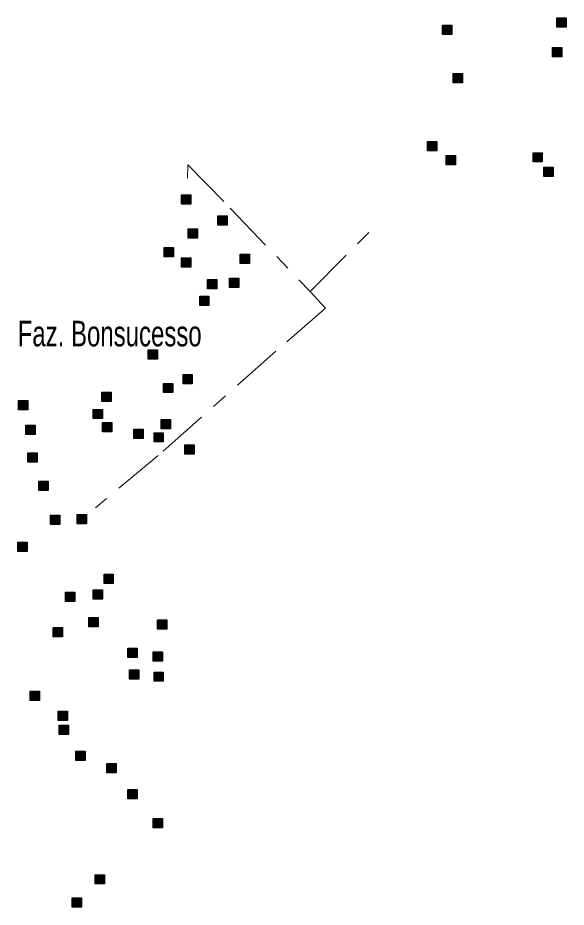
# Model space of a CAD drawing. Extents: x 445.4 to 500, y 8728.7 to 8784.
# Drawn here: x 472.12 to 475.54, y 8752.21 to 8757.76 of the extents above; entities that cross this region are included whole.
import ezdxf

# ---------------------------------------------------------------- set-up
doc = ezdxf.new("R2010")
doc.units = 0
doc.header["$LTSCALE"] = 0.064
doc.linetypes.add('DOT_DASHED', pattern=[7.7, 5, -1.2, 0.3, -1.2])
doc.layers.add('2', color=7, linetype='Continuous', lineweight=25)
doc.layers.add('22', color=7, linetype='DOT_DASHED', lineweight=13)
doc.layers.add('61', color=7, linetype='Continuous')

msp = doc.modelspace()

# ---------------------------------------------------------------- hatches: boundary and pattern name
at = {"layer": '2'}
for points in [[(475.4855, 8757.7607), (475.5435, 8757.7607), (475.5435, 8757.7027), (475.4855, 8757.7027)], [(474.7705, 8757.7154), (474.8285, 8757.7154), (474.8285, 8757.6574), (474.7705, 8757.6574)], [(475.4583, 8757.5751), (475.5163, 8757.5751), (475.5163, 8757.5171), (475.4583, 8757.5171)], [(474.8384, 8757.4121), (474.8964, 8757.4121), (474.8964, 8757.3541), (474.8384, 8757.3541)], [(474.6771, 8756.9889), (474.7351, 8756.9889), (474.7351, 8756.9309), (474.6771, 8756.9309)], [(475.3361, 8756.9186), (475.3941, 8756.9186), (475.3941, 8756.8606), (475.3361, 8756.8606)], [(474.7931, 8756.9002), (474.8511, 8756.9002), (474.8511, 8756.8422), (474.7931, 8756.8422)], [(475.404, 8756.8281), (475.462, 8756.8281), (475.462, 8756.7701), (475.404, 8756.7701)], [(473.1415, 8756.656), (473.1995, 8756.656), (473.1995, 8756.598), (473.1415, 8756.598)], [(473.3678, 8756.5247), (473.4258, 8756.5247), (473.4258, 8756.4667), (473.3678, 8756.4667)], [(473.1822, 8756.4432), (473.2402, 8756.4432), (473.2402, 8756.3852), (473.1822, 8756.3852)], [(473.0335, 8756.327), (473.0915, 8756.327), (473.0915, 8756.269), (473.0335, 8756.269)], [(473.1415, 8756.2621), (473.1995, 8756.2621), (473.1995, 8756.2041), (473.1415, 8756.2041)], [(473.508, 8756.2848), (473.566, 8756.2848), (473.566, 8756.2268), (473.508, 8756.2268)], [(473.3044, 8756.1263), (473.3624, 8756.1263), (473.3624, 8756.0683), (473.3044, 8756.0683)], [(473.4402, 8756.1354), (473.4982, 8756.1354), (473.4982, 8756.0774), (473.4402, 8756.0774)], [(473.2546, 8756.0222), (473.3126, 8756.0222), (473.3126, 8755.9642), (473.2546, 8755.9642)], [(472.9334, 8755.6871), (472.9914, 8755.6871), (472.9914, 8755.6291), (472.9334, 8755.6291)], [(473.1506, 8755.5332), (473.2086, 8755.5332), (473.2086, 8755.4752), (473.1506, 8755.4752)], [(473.0284, 8755.4789), (473.0864, 8755.4789), (473.0864, 8755.4209), (473.0284, 8755.4209)], [(472.6438, 8755.4245), (472.7018, 8755.4245), (472.7018, 8755.3665), (472.6438, 8755.3665)], [(472.1233, 8755.371), (472.1813, 8755.371), (472.1813, 8755.313), (472.1233, 8755.313)], [(472.5894, 8755.3167), (472.6474, 8755.3167), (472.6474, 8755.2587), (472.5894, 8755.2587)], [(472.1686, 8755.2171), (472.2266, 8755.2171), (472.2266, 8755.1591), (472.1686, 8755.1591)], [(472.6483, 8755.2344), (472.7063, 8755.2344), (472.7063, 8755.1764), (472.6483, 8755.1764)], [(473.0148, 8755.2525), (473.0728, 8755.2525), (473.0728, 8755.1945), (473.0148, 8755.1945)], [(472.8429, 8755.1936), (472.9009, 8755.1936), (472.9009, 8755.1356), (472.8429, 8755.1356)], [(472.9696, 8755.171), (473.0276, 8755.171), (473.0276, 8755.113), (472.9696, 8755.113)], [(473.1615, 8755.0954), (473.2195, 8755.0954), (473.2195, 8755.0374), (473.1615, 8755.0374)], [(472.1822, 8755.0451), (472.2402, 8755.0451), (472.2402, 8754.9871), (472.1822, 8754.9871)], [(472.25, 8754.8685), (472.308, 8754.8685), (472.308, 8754.8105), (472.25, 8754.8105)], [(472.3224, 8754.6557), (472.3804, 8754.6557), (472.3804, 8754.5977), (472.3224, 8754.5977)], [(472.4899, 8754.6602), (472.5479, 8754.6602), (472.5479, 8754.6022), (472.4899, 8754.6022)], [(472.1188, 8754.4882), (472.1768, 8754.4882), (472.1768, 8754.4302), (472.1188, 8754.4302)], [(472.6573, 8754.2882), (472.7153, 8754.2882), (472.7153, 8754.2302), (472.6573, 8754.2302)], [(472.4175, 8754.1758), (472.4755, 8754.1758), (472.4755, 8754.1178), (472.4175, 8754.1178)], [(472.5894, 8754.1894), (472.6474, 8754.1894), (472.6474, 8754.1314), (472.5894, 8754.1314)], [(472.5623, 8754.0173), (472.6203, 8754.0173), (472.6203, 8753.9593), (472.5623, 8753.9593)], [(472.9922, 8754.0029), (473.0502, 8754.0029), (473.0502, 8753.9449), (472.9922, 8753.9449)], [(472.3405, 8753.9539), (472.3985, 8753.9539), (472.3985, 8753.8959), (472.3405, 8753.8959)], [(472.8067, 8753.8264), (472.8647, 8753.8264), (472.8647, 8753.7684), (472.8067, 8753.7684)], [(472.965, 8753.8037), (473.023, 8753.8037), (473.023, 8753.7457), (472.965, 8753.7457)], [(472.8157, 8753.6905), (472.8737, 8753.6905), (472.8737, 8753.6325), (472.8157, 8753.6325)], [(472.9696, 8753.677), (473.0276, 8753.677), (473.0276, 8753.619), (472.9696, 8753.619)], [(472.1957, 8753.5583), (472.2537, 8753.5583), (472.2537, 8753.5003), (472.1957, 8753.5003)], [(472.3706, 8753.4326), (472.4286, 8753.4326), (472.4286, 8753.3746), (472.3706, 8753.3746)], [(472.3767, 8753.3445), (472.4347, 8753.3445), (472.4347, 8753.2865), (472.3767, 8753.2865)], [(472.4806, 8753.1837), (472.5386, 8753.1837), (472.5386, 8753.1257), (472.4806, 8753.1257)], [(472.6754, 8753.1065), (472.7334, 8753.1065), (472.7334, 8753.0485), (472.6754, 8753.0485)], [(472.8067, 8752.9435), (472.8647, 8752.9435), (472.8647, 8752.8855), (472.8067, 8752.8855)], [(472.965, 8752.7624), (473.023, 8752.7624), (473.023, 8752.7044), (472.965, 8752.7044)], [(472.603, 8752.4119), (472.661, 8752.4119), (472.661, 8752.3539), (472.603, 8752.3539)], [(472.4582, 8752.267), (472.5162, 8752.267), (472.5162, 8752.209), (472.4582, 8752.209)]]:
    msp.add_hatch(color=256, dxfattribs=at).paths.add_polyline_path(points)

# ---------------------------------------------------------------- linework, layer by layer
for points in [[(475.4855, 8757.7607), (475.5435, 8757.7607), (475.5435, 8757.7027), (475.4855, 8757.7027)], [(474.7705, 8757.7154), (474.8285, 8757.7154), (474.8285, 8757.6574), (474.7705, 8757.6574)], [(475.4583, 8757.5751), (475.5163, 8757.5751), (475.5163, 8757.5171), (475.4583, 8757.5171)], [(474.8384, 8757.4121), (474.8964, 8757.4121), (474.8964, 8757.3541), (474.8384, 8757.3541)], [(474.6771, 8756.9889), (474.7351, 8756.9889), (474.7351, 8756.9309), (474.6771, 8756.9309)], [(475.3361, 8756.9186), (475.3941, 8756.9186), (475.3941, 8756.8606), (475.3361, 8756.8606)], [(474.7931, 8756.9002), (474.8511, 8756.9002), (474.8511, 8756.8422), (474.7931, 8756.8422)], [(475.404, 8756.8281), (475.462, 8756.8281), (475.462, 8756.7701), (475.404, 8756.7701)], [(473.1415, 8756.656), (473.1995, 8756.656), (473.1995, 8756.598), (473.1415, 8756.598)], [(473.3678, 8756.5247), (473.4258, 8756.5247), (473.4258, 8756.4667), (473.3678, 8756.4667)], [(473.1822, 8756.4432), (473.2402, 8756.4432), (473.2402, 8756.3852), (473.1822, 8756.3852)], [(473.0335, 8756.327), (473.0915, 8756.327), (473.0915, 8756.269), (473.0335, 8756.269)], [(473.1415, 8756.2621), (473.1995, 8756.2621), (473.1995, 8756.2041), (473.1415, 8756.2041)], [(473.508, 8756.2848), (473.566, 8756.2848), (473.566, 8756.2268), (473.508, 8756.2268)], [(473.3044, 8756.1263), (473.3624, 8756.1263), (473.3624, 8756.0683), (473.3044, 8756.0683)], [(473.4402, 8756.1354), (473.4982, 8756.1354), (473.4982, 8756.0774), (473.4402, 8756.0774)], [(473.2546, 8756.0222), (473.3126, 8756.0222), (473.3126, 8755.9642), (473.2546, 8755.9642)], [(472.9334, 8755.6871), (472.9914, 8755.6871), (472.9914, 8755.6291), (472.9334, 8755.6291)], [(473.1506, 8755.5332), (473.2086, 8755.5332), (473.2086, 8755.4752), (473.1506, 8755.4752)], [(473.0284, 8755.4789), (473.0864, 8755.4789), (473.0864, 8755.4209), (473.0284, 8755.4209)], [(472.6438, 8755.4245), (472.7018, 8755.4245), (472.7018, 8755.3665), (472.6438, 8755.3665)], [(472.1233, 8755.371), (472.1813, 8755.371), (472.1813, 8755.313), (472.1233, 8755.313)], [(472.5894, 8755.3167), (472.6474, 8755.3167), (472.6474, 8755.2587), (472.5894, 8755.2587)], [(472.1686, 8755.2171), (472.2266, 8755.2171), (472.2266, 8755.1591), (472.1686, 8755.1591)], [(472.6483, 8755.2344), (472.7063, 8755.2344), (472.7063, 8755.1764), (472.6483, 8755.1764)], [(473.0148, 8755.2525), (473.0728, 8755.2525), (473.0728, 8755.1945), (473.0148, 8755.1945)], [(472.8429, 8755.1936), (472.9009, 8755.1936), (472.9009, 8755.1356), (472.8429, 8755.1356)], [(472.9696, 8755.171), (473.0276, 8755.171), (473.0276, 8755.113), (472.9696, 8755.113)], [(473.1615, 8755.0954), (473.2195, 8755.0954), (473.2195, 8755.0374), (473.1615, 8755.0374)], [(472.1822, 8755.0451), (472.2402, 8755.0451), (472.2402, 8754.9871), (472.1822, 8754.9871)], [(472.25, 8754.8685), (472.308, 8754.8685), (472.308, 8754.8105), (472.25, 8754.8105)], [(472.3224, 8754.6557), (472.3804, 8754.6557), (472.3804, 8754.5977), (472.3224, 8754.5977)], [(472.4899, 8754.6602), (472.5479, 8754.6602), (472.5479, 8754.6022), (472.4899, 8754.6022)], [(472.1188, 8754.4882), (472.1768, 8754.4882), (472.1768, 8754.4302), (472.1188, 8754.4302)], [(472.6573, 8754.2882), (472.7153, 8754.2882), (472.7153, 8754.2302), (472.6573, 8754.2302)], [(472.4175, 8754.1758), (472.4755, 8754.1758), (472.4755, 8754.1178), (472.4175, 8754.1178)], [(472.5894, 8754.1894), (472.6474, 8754.1894), (472.6474, 8754.1314), (472.5894, 8754.1314)], [(472.5623, 8754.0173), (472.6203, 8754.0173), (472.6203, 8753.9593), (472.5623, 8753.9593)], [(472.9922, 8754.0029), (473.0502, 8754.0029), (473.0502, 8753.9449), (472.9922, 8753.9449)], [(472.3405, 8753.9539), (472.3985, 8753.9539), (472.3985, 8753.8959), (472.3405, 8753.8959)], [(472.8067, 8753.8264), (472.8647, 8753.8264), (472.8647, 8753.7684), (472.8067, 8753.7684)], [(472.965, 8753.8037), (473.023, 8753.8037), (473.023, 8753.7457), (472.965, 8753.7457)], [(472.8157, 8753.6905), (472.8737, 8753.6905), (472.8737, 8753.6325), (472.8157, 8753.6325)], [(472.9696, 8753.677), (473.0276, 8753.677), (473.0276, 8753.619), (472.9696, 8753.619)], [(472.1957, 8753.5583), (472.2537, 8753.5583), (472.2537, 8753.5003), (472.1957, 8753.5003)], [(472.3706, 8753.4326), (472.4286, 8753.4326), (472.4286, 8753.3746), (472.3706, 8753.3746)], [(472.3767, 8753.3445), (472.4347, 8753.3445), (472.4347, 8753.2865), (472.3767, 8753.2865)], [(472.4806, 8753.1837), (472.5386, 8753.1837), (472.5386, 8753.1257), (472.4806, 8753.1257)], [(472.6754, 8753.1065), (472.7334, 8753.1065), (472.7334, 8753.0485), (472.6754, 8753.0485)], [(472.8067, 8752.9435), (472.8647, 8752.9435), (472.8647, 8752.8855), (472.8067, 8752.8855)], [(472.965, 8752.7624), (473.023, 8752.7624), (473.023, 8752.7044), (472.965, 8752.7044)], [(472.603, 8752.4119), (472.661, 8752.4119), (472.661, 8752.3539), (472.603, 8752.3539)], [(472.4582, 8752.267), (472.5162, 8752.267), (472.5162, 8752.209), (472.4582, 8752.209)]]:
    msp.add_lwpolyline(points, close=True, dxfattribs=at)
at = {"layer": '22'}
msp.add_line((473.9439, 8756.0529), (474.3416, 8756.4516), dxfattribs=at)
for points in [[(473.1778, 8756.7606), (473.1816, 8756.8427), (473.4444, 8756.5724), (473.9439, 8756.0529)], [(473.9439, 8756.0529), (474.0399, 8755.948), (473.7305, 8755.6793), (472.9962, 8755.0291), (472.6032, 8754.7012)]]:
    msp.add_lwpolyline(points, dxfattribs=at)

# ---------------------------------------------------------------- texts
at = {"layer": '61', "width": 0.7}
msp.add_text('Faz. Bonsucesso', height=0.16, dxfattribs=at).set_placement((472.1183, 8755.7099))

doc.saveas('drawing.dxf')
